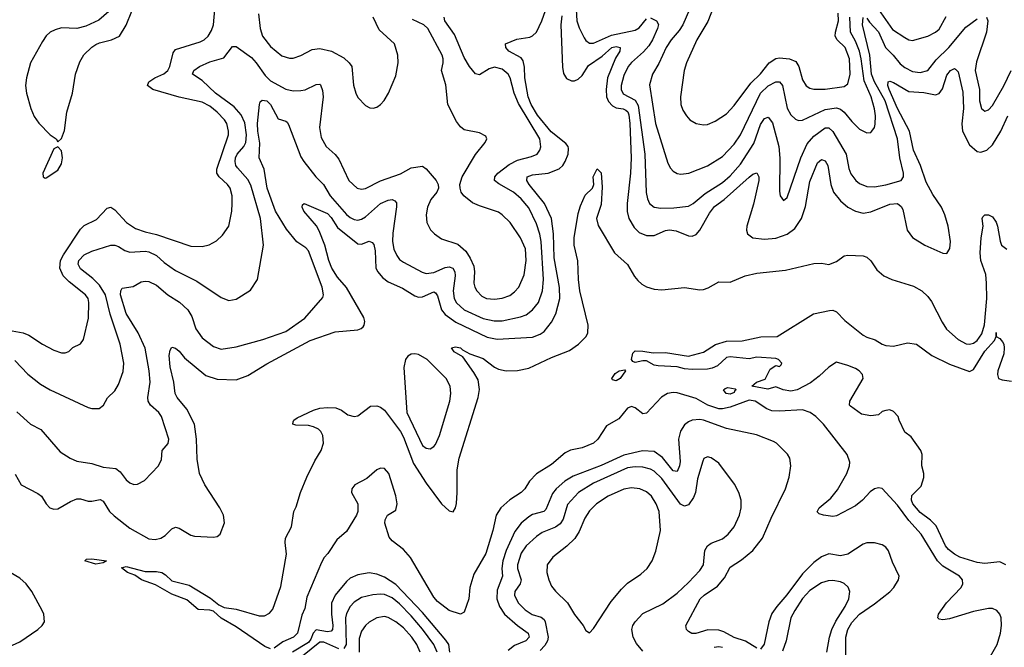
# Model space of a CAD drawing. Header units: inches. Extents: x 2001573 to 2220545, y 644482 to 846830.
# Tile 388 of 656: x 2073930 to 2079113, y 765596 to 768896. Entities that reach past the tile are written whole.
import ezdxf

# ---------------------------------------------------------------- set-up
doc = ezdxf.new("R2010")
doc.units = ezdxf.units.IN
doc.header["$MEASUREMENT"] = 0
doc.layers.add('C0776', color=7, linetype='Continuous')

msp = doc.modelspace()

# ---------------------------------------------------------------- linework, layer by layer
at = {"layer": 'C0776', "color": 5}
for points, elevation in [([(2073905.9, 766505.9), (2073937, 766450), (2074025.4, 766405.4), (2074044.4, 766390), (2074068.7, 766350), (2074088.5, 766330), (2074110, 766322), (2074130, 766323.2), (2074197.2, 766362.8), (2074230, 766375.9), (2074250, 766376.5), (2074290, 766364.6), (2074310, 766363.6), (2074353.8, 766373.8), (2074370, 766364.9), (2074403.2, 766310), (2074426.8, 766286.8), (2074510, 766223), (2074610, 766166.9), (2074642.9, 766162.9), (2074673.5, 766170), (2074696.1, 766183.9), (2074730, 766218.4), (2074750, 766226.8), (2074770, 766222.5), (2074830, 766185.7), (2074850, 766180.6), (2074950, 766174.4), (2074970, 766178.9), (2074985.6, 766190), (2075008.3, 766250), (2075003.5, 766290), (2074982.7, 766330), (2074904.1, 766450), (2074876, 766510), (2074864.9, 766584.9), (2074860.7, 766690), (2074849.9, 766769.9), (2074810, 766848.6), (2074759, 766910), (2074748.4, 766930), (2074740.8, 766990), (2074721.3, 767070), (2074717.4, 767130), (2074721.2, 767158.8), (2074730, 767174.9), (2074750, 767168.8), (2074770, 767152.7), (2074797.7, 767117.7), (2074910, 767025.2), (2074970, 767005.7), (2075070, 767001.6), (2075130, 767024.6), (2075230, 767087), (2075459.7, 767210), (2075590, 767254.8), (2075710, 767266), (2075727.6, 767272.4), (2075738, 767282), (2075743.5, 767290), (2075746, 767310), (2075741.1, 767330), (2075650, 767488.4), (2075602.7, 767542.7), (2075572.7, 767590), (2075557.6, 767630), (2075536.7, 767710), (2075506.4, 767786.4), (2075491.5, 767811.5), (2075425.6, 767890), (2075417.4, 767910), (2075418, 767922), (2075428, 767930), (2075550, 767876.9), (2075570, 767856.6), (2075603, 767803), (2075710, 767718.3), (2075730, 767715.8), (2075770, 767731.3), (2075785.2, 767725.2), (2075793.4, 767713.4), (2075801.3, 767681.3), (2075804.2, 767590), (2075814.8, 767570), (2075840.5, 767540.5), (2075870, 767518.1), (2075944.2, 767484.2), (2076010, 767443.5), (2076030, 767437.2), (2076050, 767438.8), (2076110, 767464.6), (2076119.4, 767459.4), (2076130, 767444.9), (2076150.1, 767370), (2076170, 767346.6), (2076225.8, 767305.8), (2076390, 767227.5), (2076443.8, 767216.2), (2076630, 767227.5), (2076670, 767243.3), (2076690, 767257.3), (2076730, 767305.4), (2076751.5, 767350), (2076772.5, 767430), (2076771.8, 767488.2), (2076743.3, 767643.3), (2076740.3, 767770), (2076729.5, 767850), (2076693.2, 767930), (2076610.9, 768030), (2076600.2, 768050), (2076600.9, 768070), (2076630, 768081.1), (2076711.3, 768090), (2076768.8, 768111.2), (2076789.2, 768130), (2076801.8, 768150), (2076816.7, 768190), (2076819.2, 768219.2), (2076817.4, 768230), (2076804.7, 768244.7), (2076727.5, 768307.5), (2076654.8, 768394.8), (2076622.2, 768450), (2076607.2, 768490), (2076588.6, 768590), (2076586.7, 768646.7), (2076579.9, 768679.9), (2076570, 768695.9), (2076505.3, 768730), (2076488.3, 768750), (2076487.3, 768770), (2076546, 768794), (2076614.8, 768805.2), (2076630, 768811.5), (2076650, 768831), (2076678.4, 768890), (2076707.2, 768970)], 320), ([(2077593.3, 768990), (2077552.5, 768887.5), (2077494, 768790), (2077439.2, 768670), (2077427.7, 768630), (2077407.9, 768490), (2077410.3, 768450), (2077420.4, 768420.4), (2077439.5, 768390), (2077458, 768370), (2077490, 768350.3), (2077530, 768342.6), (2077550, 768346), (2077590, 768363.6), (2077650, 768401.5), (2077690, 768444.4), (2077778.2, 768561.8), (2077830, 768610.8), (2077875.2, 768670), (2077910, 768692.3), (2077930, 768695.1), (2077982, 768690), (2078016, 768676), (2078030.9, 768650.9), (2078050, 768579.5), (2078070, 768549.1), (2078090, 768536.5), (2078110.2, 768530.2), (2078170.2, 768530.2), (2078270, 768545.2), (2078290, 768559.5), (2078302.2, 768610), (2078298.4, 768690), (2078276, 768750), (2078232.6, 768790), (2078222.9, 768810), (2078223.9, 768830), (2078240.1, 768890), (2078239.1, 768930)], 380), ([(2073890, 767260.5), (2073949, 767249), (2073977.5, 767237.5), (2074050, 767189.2), (2074110, 767158.3), (2074150, 767143.7), (2074170, 767144.4), (2074188, 767152), (2074210, 767172.4), (2074250, 767192.2), (2074266.2, 767213.8), (2074292.6, 767327.4), (2074294.5, 767410), (2074289.8, 767430), (2074275.5, 767450), (2074190, 767517.6), (2074159.3, 767550), (2074141.7, 767590), (2074144.9, 767630), (2074159.8, 767660.2), (2074250, 767794), (2074270, 767814), (2074334.6, 767845.4), (2074390, 767905.2), (2074410, 767910.2), (2074430, 767895.9), (2074491.3, 767830), (2074538.7, 767798.7), (2074590, 767780.8), (2074650, 767766.8), (2074830, 767705.2), (2074890, 767703.2), (2074927, 767713), (2074965.9, 767734.1), (2074997.5, 767762.5), (2075030, 767810.8), (2075046.2, 767890), (2075049, 767930), (2075047.6, 767970), (2075037.2, 768010), (2075024.6, 768030), (2074980.2, 768070), (2074967.8, 768090), (2074967, 768110), (2075028.6, 768290), (2075029.9, 768310.1), (2075020.2, 768350), (2075008.5, 768370), (2074970, 768410.4), (2074930, 768441.5), (2074890, 768463.4), (2074768.6, 768488.6), (2074630, 768528.7), (2074602, 768550), (2074610, 768570.1), (2074640.4, 768590), (2074688, 768612), (2074709.8, 768630), (2074720.5, 768650), (2074737.7, 768722.3), (2074750, 768738.9), (2074880.4, 768779.6), (2074901, 768790), (2074922.5, 768810), (2074939.9, 768840.1), (2074949.9, 768870), (2074957.4, 768950)], 380), ([(2073914.4, 766834.4), (2073986.7, 766770), (2074041.4, 766741.4), (2074143.8, 766623.8), (2074195.5, 766590), (2074230, 766575.6), (2074310, 766562), (2074370, 766543.6), (2074436.7, 766536.7), (2074459.1, 766519.1), (2074490, 766477), (2074510, 766461.3), (2074530, 766452.7), (2074550, 766453), (2074586.5, 766473.5), (2074659.7, 766550), (2074675.7, 766584.3), (2074679.2, 766630), (2074712, 766668), (2074714.8, 766690), (2074677.2, 766810), (2074662.7, 766830), (2074619.2, 766870), (2074606.2, 766890), (2074604.2, 766910), (2074616.9, 766990), (2074612.1, 767050), (2074591.1, 767168.9), (2074553.8, 767250), (2074490, 767351), (2074460.2, 767450), (2074462, 767470), (2074470, 767484.4), (2074526.4, 767493.6), (2074570, 767517), (2074590, 767521.7), (2074610, 767519.6), (2074650, 767500.7), (2074710, 767450.2), (2074771, 767411), (2074814.4, 767370), (2074835.7, 767335.7), (2074856.3, 767270), (2074890, 767223.9), (2074950, 767177.6), (2074990, 767164.5), (2075070, 767175.8), (2075210, 767215.2), (2075330, 767257.4), (2075430, 767326.7), (2075524.9, 767435.1), (2075529.8, 767450.2), (2075522.2, 767490), (2075450, 767680.5), (2075435.8, 767695.8), (2075388.8, 767728.8), (2075334.9, 767794.9), (2075276.7, 767890), (2075232.1, 768010), (2075216.4, 768110), (2075189.9, 768170), (2075193.6, 768246.4), (2075182.9, 768310), (2075182.2, 768350), (2075192.4, 768450), (2075195.8, 768464.2), (2075207, 768473), (2075230, 768469.1), (2075250, 768451), (2075290, 768374.9), (2075330, 768363.1), (2075337.2, 768357.2), (2075345.4, 768345.4), (2075410, 768175.3), (2075424.8, 768150), (2075489.3, 768070), (2075528.7, 768030), (2075564.3, 767970), (2075650, 767872.2), (2075670, 767856.2), (2075690, 767846), (2075710, 767842.8), (2075730, 767847.7), (2075750, 767859.8), (2075830, 767929.4), (2075870, 767946.7), (2075890.2, 767950.2), (2075904.4, 767944.4), (2075912.6, 767932.6), (2075912.6, 767912.6), (2075894, 767774), (2075893.2, 767730), (2075899.8, 767690), (2075915.7, 767655.7), (2075930, 767636.1), (2075950, 767620.7), (2076047.9, 767567.9), (2076070, 767561.3), (2076110, 767567.1), (2076170, 767593.6), (2076190, 767597.3), (2076210, 767590.1), (2076220.1, 767570), (2076222.4, 767550), (2076212, 767470), (2076216.6, 767430), (2076230, 767406.6), (2076270, 767370.6), (2076370, 767324.4), (2076427.5, 767312.5), (2076470, 767312.4), (2076566.5, 767333.5), (2076595.4, 767344.6), (2076629.5, 767370.5), (2076660.2, 767410), (2076682.3, 767470), (2076686.8, 767530), (2076675.6, 767730), (2076668.6, 767768.6), (2076650, 767823.1), (2076610, 767907), (2076570, 767954.9), (2076529.8, 767990), (2076452.6, 768032.6), (2076429.8, 768050), (2076431.6, 768070), (2076446.5, 768090), (2076505.6, 768134.4), (2076550, 768157.9), (2076623.9, 768176.1), (2076653.3, 768190), (2076667.9, 768210), (2076672.5, 768227.5), (2076667.5, 768270), (2076555.8, 768455.8), (2076532.8, 768510), (2076511.6, 768590), (2076501, 768610), (2076470, 768637), (2076430, 768646.9), (2076401.2, 768638.8), (2076350, 768606.2), (2076330, 768610.9), (2076297, 768650), (2076270, 768697.6), (2076217.9, 768817.9), (2076167.4, 768890), (2076164.2, 768910)], 340), ([(2074399.7, 768940.3), (2074346.7, 768893.3), (2074277.7, 768862.3), (2074230, 768849.7), (2074150, 768853.3), (2074116.4, 768843.6), (2074090.5, 768830), (2074070, 768811.5), (2074050, 768781.6), (2073986.7, 768670), (2073965, 768590), (2073961.1, 768550), (2073965.4, 768510), (2073988.1, 768430), (2074006.9, 768386.9), (2074030, 768352.7), (2074090, 768290.7), (2074122, 768270), (2074130, 768254), (2074150, 768272), (2074166.6, 768313.4), (2074177.3, 768410), (2074207.4, 768510), (2074223.9, 768610), (2074246.1, 768673.9), (2074268.2, 768711.8), (2074310, 768752.7), (2074330, 768765.3), (2074350, 768774.4), (2074414, 768790), (2074454.5, 768810), (2074490, 768866.8), (2074519.4, 768940.6)], 420), ([(2075187.1, 768927.1), (2075195.9, 768850), (2075208.6, 768810), (2075250, 768754.7), (2075310, 768706.9), (2075350, 768694), (2075370, 768694.3), (2075410, 768707.7), (2075470, 768739), (2075510, 768745.4), (2075571.7, 768731.7), (2075635.6, 768695.6), (2075664.4, 768670), (2075678.4, 768650), (2075687.4, 768552.6), (2075698.7, 768510), (2075710, 768487.7), (2075750, 768444.9), (2075773, 768433), (2075790, 768430.6), (2075810, 768436.3), (2075829.2, 768450), (2075847.9, 768472.1), (2075872, 768510), (2075910, 768602), (2075922.9, 768670), (2075920.7, 768710), (2075902.9, 768770), (2075822.5, 768842.5), (2075789.8, 768910)], 380), ([(2076784, 768916), (2076778.1, 768870), (2076786.6, 768646.6), (2076793.1, 768613.1), (2076807.5, 768587.5), (2076835, 768575), (2076850, 768574.6), (2076870, 768582.8), (2076890, 768602.7), (2076924.9, 768655.1), (2076996.2, 768703.8), (2077047.6, 768750), (2077070, 768756), (2077090.2, 768750), (2077088.7, 768730), (2077065.4, 768694.6), (2077024.6, 768590), (2077016.5, 768530), (2077019.4, 768490), (2077030, 768465.7), (2077050, 768443.1), (2077070, 768432.3), (2077107.2, 768427.2), (2077120.9, 768420.9), (2077131.3, 768411.3), (2077136.1, 768396.1), (2077141.8, 768350), (2077148.2, 768170), (2077144.5, 768090), (2077127.3, 767930), (2077128.2, 767888.2), (2077136.4, 767850), (2077163.9, 767803.9), (2077190, 767778), (2077230, 767761.1), (2077270, 767761.5), (2077330, 767787.7), (2077350, 767791.7), (2077386.1, 767786.1), (2077450, 767760.2), (2077470, 767757.8), (2077490, 767767.2), (2077510, 767789.2), (2077561.1, 767878.9), (2077586.5, 767913.5), (2077638.8, 767950), (2077770, 768068.7), (2077790, 768083.8), (2077810, 768090.3), (2077820.2, 768070), (2077821.5, 768050), (2077793.2, 767926.8), (2077758.4, 767810), (2077756.6, 767790), (2077761.6, 767770), (2077788.6, 767748.6), (2077850, 767741.4), (2077910, 767747.6), (2077970, 767767.9), (2078010, 767798), (2078044.9, 767850), (2078065.8, 767914.2), (2078090, 768045.5), (2078130, 768143.6), (2078150, 768160.8), (2078170, 768154.3), (2078183.5, 768130), (2078199, 768030), (2078214.4, 767990), (2078250, 767944.2), (2078290, 767910.1), (2078330, 767888.8), (2078370, 767879.5), (2078410, 767886.4), (2078510, 767926.9), (2078550, 767929.5), (2078570, 767913.5), (2078578.1, 767898.1), (2078601.1, 767790), (2078630, 767750.2), (2078693.7, 767710), (2078790, 767669), (2078810, 767666.7), (2078826.5, 767693.5), (2078829.8, 767730.2), (2078816.6, 767810), (2078799.9, 767870), (2078782.9, 767910), (2078736.4, 767976.4), (2078702.1, 768042.1), (2078671.1, 768130), (2078634.8, 768210), (2078614.1, 768310), (2078550.8, 768430), (2078506.6, 768530), (2078499.2, 768550), (2078500.9, 768570), (2078510, 768572.8), (2078530, 768566.3), (2078610, 768518.4), (2078690, 768512.8), (2078750, 768500.9), (2078770, 768508.4), (2078787.5, 768532.5), (2078810, 768604.2), (2078829, 768630), (2078850, 768639.1), (2078856.6, 768636.6), (2078870, 768622), (2078894.4, 768514.4), (2078898.5, 768430), (2078889.3, 768349.3), (2078892.3, 768310), (2078930, 768237.6), (2078970, 768203.2), (2078990, 768199.2), (2079020.5, 768210), (2079050, 768238.2), (2079095, 768310), (2079130.9, 768390)], 320), ([(2076859.3, 768950), (2076862.4, 768890), (2076874.1, 768854.1), (2076900.9, 768800.9), (2076910, 768787.7), (2076930, 768773), (2076950, 768773), (2077045.1, 768814.9), (2077170, 768841.8), (2077190, 768854.1), (2077230, 768901)], 340), ([(2077250, 768905.9), (2077282.2, 768890), (2077291.9, 768871.9), (2077287.5, 768850), (2077261.3, 768790), (2077241.6, 768758.4), (2077213.2, 768726.8), (2077150, 768671.8), (2077133.3, 768650), (2077110, 768602.6), (2077096.6, 768550), (2077096.8, 768530), (2077106.4, 768506.4), (2077170, 768473.1), (2077185.4, 768445.4), (2077220.5, 768190), (2077227.3, 767987.3), (2077234.3, 767954.3), (2077244.9, 767930), (2077270, 767910.2), (2077305.4, 767905.4), (2077373.9, 767906.1), (2077450, 767915.2), (2077475.3, 767930), (2077538.2, 767981.8), (2077630, 768040.7), (2077670, 768075.4), (2077723.7, 768136.3), (2077794.5, 768245.5), (2077830, 768344.9), (2077850, 768377.5), (2077870, 768383.9), (2077893.2, 768353.2), (2077926, 768230), (2077931.5, 768168.5), (2077930, 767994), (2077933.4, 767970), (2077950, 767945.5), (2077970, 767962), (2078041.4, 768170), (2078075.8, 768244.2), (2078110, 768284.4), (2078170, 768327.4), (2078190, 768328.4), (2078210, 768307.9), (2078279.6, 768190), (2078294.1, 768114.1), (2078305.6, 768085.6), (2078330.7, 768050.7), (2078350, 768034.2), (2078390, 768019.8), (2078430, 768016.6), (2078490, 768027.3), (2078569.6, 768050), (2078581.8, 768070), (2078582.9, 768090), (2078562.9, 768170), (2078551.1, 768270), (2078485.9, 768470), (2078428.8, 768568.8), (2078414, 768610), (2078404.8, 768710), (2078367.2, 768870), (2078370, 768908)], 340), ([(2077456, 768950), (2077419.9, 768870), (2077401.2, 768838.8), (2077358.6, 768790), (2077333.4, 768750), (2077294.6, 768665.4), (2077261.1, 768610), (2077245.9, 768554.1), (2077277.5, 768350), (2077342.4, 768142.4), (2077355.7, 768115.7), (2077370, 768099), (2077390, 768087.2), (2077410, 768083.5), (2077452.3, 768090), (2077550, 768127), (2077630, 768177.1), (2077690, 768242.3), (2077723.8, 768290), (2077830, 768510.1), (2077870, 768548.1), (2077910, 768569.4), (2077930, 768569.2), (2077945.2, 768550), (2077970.6, 768430.6), (2077990, 768396.9), (2078014.1, 768374.1), (2078030, 768366.5), (2078050, 768368.6), (2078170, 768423.3), (2078230, 768432.4), (2078250, 768426.5), (2078270.5, 768410.5), (2078310, 768360.8), (2078350, 768321.1), (2078390, 768301.3), (2078410, 768303.8), (2078416.2, 768310), (2078429.8, 768330.2), (2078433.5, 768346.5), (2078435.4, 768390), (2078430, 768427), (2078412.7, 768490), (2078375.7, 768575.7), (2078360.2, 768690), (2078350.2, 768730.2), (2078330, 768782.8), (2078303, 768830), (2078299.9, 768910)], 360), ([(2078390, 768903.6), (2078403.2, 768883.2), (2078450, 768832.8), (2078488.2, 768750), (2078528.1, 768710), (2078564.3, 768664.3), (2078590, 768644.5), (2078630, 768623.9), (2078670, 768618.5), (2078710.8, 768630), (2078754, 768686), (2078821.3, 768750), (2078910, 768857.7), (2078970, 768901.6)], 340), ([(2078450.5, 768950), (2078525.1, 768845.1), (2078590, 768802.2), (2078610, 768791), (2078630, 768786.5), (2078710, 768810.2), (2078750, 768831), (2078770, 768847.2), (2078807.7, 768912.3)], 360), ([(2079019.5, 768910), (2079026, 768890), (2079019.3, 768830), (2078966, 768674), (2078960.1, 768630), (2078981.8, 768530), (2078982, 768470), (2078992.2, 768430), (2079010, 768416), (2079030, 768422.7), (2079050, 768444.6), (2079110, 768549), (2079149.2, 768630)], 340), ([(2073904.5, 767104.5), (2073972, 767032), (2074038.9, 766978.9), (2074090, 766950.2), (2074290, 766857.4), (2074310, 766851.8), (2074348.2, 766851.8), (2074370.8, 766869.2), (2074392.3, 766907.7), (2074430, 766944.4), (2074450, 766977.1), (2074474.3, 767045.7), (2074478.3, 767090), (2074458.8, 767190), (2074407, 767347), (2074381.5, 767450), (2074350, 767499.9), (2074314.8, 767534.8), (2074250, 767585.7), (2074237.9, 767610), (2074241.2, 767630), (2074270, 767660.5), (2074310, 767679.4), (2074410, 767710.2), (2074430, 767710.2), (2074450, 767703.2), (2074482.8, 767682.8), (2074510, 767674.2), (2074590, 767679.1), (2074610, 767676.3), (2074650, 767656.4), (2074690, 767619.5), (2074750, 767576.8), (2074862.1, 767522.1), (2074990, 767434.9), (2075030, 767419.1), (2075070, 767426.8), (2075145.4, 767474.6), (2075182, 767530), (2075212.4, 767710), (2075198, 767850), (2075146.9, 768026.9), (2075130, 768055.7), (2075076.7, 768116.7), (2075068.2, 768130), (2075064.3, 768150), (2075065.7, 768170), (2075074.8, 768190), (2075109.9, 768230), (2075120.9, 768250), (2075124.2, 768290), (2075114.5, 768354.5), (2075095.8, 768395.8), (2075058.6, 768438.6), (2074960.2, 768510), (2074890, 768576.8), (2074839.7, 768610), (2074847.3, 768630), (2074875.6, 768650), (2074930, 768674.4), (2075004.6, 768695.4), (2075050, 768755.8), (2075070, 768755.3), (2075150, 768697.7), (2075175.5, 768670), (2075222.2, 768602.2), (2075250, 768574), (2075331.3, 768531.3), (2075370, 768521.5), (2075410, 768523.3), (2075431.8, 768528.2), (2075490, 768555), (2075510, 768557.4), (2075513.9, 768553.9), (2075524.3, 768524.3), (2075527.9, 768490), (2075507.9, 768330), (2075517.7, 768277.7), (2075543.9, 768230), (2075590, 768187.6), (2075610, 768162.6), (2075661.6, 768050), (2075706.7, 768010), (2075730, 768005.4), (2075750, 768009.3), (2075830, 768048.8), (2075933.7, 768086.3), (2075990, 768116.9), (2076050, 768125.3), (2076070, 768112.4), (2076122.6, 768050), (2076132.7, 768030), (2076134.9, 768010), (2076126, 767990), (2076094, 767950), (2076077, 767910), (2076068.8, 767870), (2076073, 767830), (2076091.9, 767791.9), (2076113, 767770), (2076150, 767744.6), (2076235.9, 767715.9), (2076278.8, 767678.8), (2076302, 767642), (2076319.7, 767599.7), (2076323.5, 767570), (2076320.9, 767510), (2076325.4, 767490), (2076336.5, 767470), (2076363.3, 767443.3), (2076386.7, 767430), (2076430, 767426.9), (2076470, 767431.7), (2076510, 767446), (2076535.1, 767464.9), (2076556.8, 767490), (2076586.2, 767553.8), (2076596.6, 767630), (2076592.1, 767692.1), (2076566, 767750), (2076512.5, 767830), (2076470, 767870.9), (2076450, 767883.5), (2076350, 767916.8), (2076314.1, 767934.1), (2076268, 767970), (2076253.7, 767990), (2076247.8, 768010), (2076246, 768030), (2076258.5, 768070), (2076330, 768188.2), (2076379.5, 768250), (2076389, 768270), (2076384, 768284), (2076350, 768300.9), (2076270, 768316.9), (2076250, 768333.3), (2076230, 768361.6), (2076183.9, 768450), (2076173.4, 768553.4), (2076150.7, 768630), (2076159.4, 768670), (2076159.5, 768690), (2076153.2, 768710), (2076078.4, 768850), (2076056.8, 768870), (2075997.8, 768897.8)], 360), ([(2075250, 765587.3), (2075220, 765600), (2075070, 765702.8), (2074990, 765748.9), (2074950, 765785.9), (2074930, 765791.8), (2074870, 765795.3), (2074810, 765845.6), (2074730, 765875.2), (2074644.9, 765924.9), (2074571.3, 765950), (2074535.6, 765975.6), (2074498, 765990), (2074466, 766014), (2074490, 766020.3), (2074590, 765993.7), (2074650, 765995.3), (2074677.6, 765990), (2074697.8, 765977.8), (2074730, 765946), (2074821.8, 765921.8), (2074934.8, 765854.8), (2074979, 765819), (2075005.5, 765805.5), (2075070, 765796.9), (2075190, 765761.1), (2075218.5, 765761.5), (2075245, 765775), (2075263.1, 765796.9), (2075305.2, 765914.8), (2075334.2, 766085.8), (2075327, 766147), (2075329.5, 766169.5), (2075361.2, 766230), (2075373.6, 766310), (2075385.2, 766334.8), (2075407.2, 766410), (2075441.4, 766490), (2075483.4, 766576.6), (2075516.8, 766630), (2075529.5, 766670), (2075525.8, 766710), (2075515.2, 766730), (2075502.4, 766742.4), (2075476, 766756), (2075450, 766762.4), (2075383.6, 766763.6), (2075367.3, 766770), (2075370, 766782), (2075372.3, 766790), (2075390, 766802.4), (2075476.6, 766843.4), (2075510, 766854.2), (2075550, 766857.8), (2075594.9, 766854.9), (2075623.3, 766843.3), (2075657.6, 766817.6), (2075690, 766809.6), (2075710, 766813.5), (2075776.2, 766863.8), (2075810, 766866.4), (2075830, 766859.3), (2075850, 766843.4), (2075934.4, 766730), (2075950, 766700.1), (2076002.7, 766562.7), (2076070, 766459.7), (2076150, 766349.6), (2076190, 766314.3), (2076211.2, 766308.8), (2076224.1, 766330), (2076228.6, 766351.4), (2076233.4, 766410), (2076233.1, 766530), (2076242.5, 766590), (2076344, 766910), (2076351.1, 766951.1), (2076343, 767003), (2076321.3, 767041.3), (2076262.7, 767122.7), (2076216.3, 767150), (2076202.4, 767170), (2076223.8, 767176.2), (2076250, 767170.1), (2076260.1, 767160.1), (2076300, 767140), (2076370, 767114.7), (2076428.5, 767068.5), (2076450, 767058.2), (2076490, 767050.6), (2076550, 767051.6), (2076610, 767064.3), (2076730, 767120.4), (2076823.4, 767156.6), (2076872.2, 767190), (2076911.1, 767230), (2076920.9, 767250), (2076922.1, 767290), (2076879.3, 767470), (2076871, 767530), (2076868.3, 767628.3), (2076848.6, 767710), (2076848.3, 767750), (2076870, 767877.3), (2076881.8, 767918.2), (2076906.2, 767973.8), (2076945.6, 768010), (2076952.3, 768030), (2076948.4, 768070), (2076970, 768112.7), (2076990, 768091.3), (2076996.3, 768016.3), (2076990, 767923.7), (2076965.8, 767850), (2076974.7, 767814.7), (2077060.5, 767670), (2077129.5, 767609.5), (2077166.2, 767546.2), (2077184.3, 767524.3), (2077205.4, 767505.4), (2077230, 767491.5), (2077270, 767479.7), (2077310, 767475.4), (2077430, 767488), (2077510, 767475), (2077530, 767477), (2077554.3, 767485.7), (2077610, 767517.4), (2077670, 767516.4), (2077749.3, 767550), (2077810, 767563.2), (2077961.4, 767578.6), (2078110, 767615), (2078150, 767615.5), (2078190, 767608.9), (2078230, 767624.9), (2078270, 767654.6), (2078290, 767658.3), (2078370, 767654.3), (2078390, 767647), (2078410, 767628.7), (2078441, 767581), (2078478.5, 767550), (2078520.3, 767530), (2078635.5, 767495.5), (2078678.8, 767470), (2078710, 767440.9), (2078730, 767415), (2078785.3, 767305.3), (2078809.2, 767269.2), (2078870, 767215), (2078912.5, 767192.5), (2078930, 767190.5), (2078950, 767195.8), (2078970, 767209.7), (2078995.2, 767244.8), (2079009, 767291), (2079021, 767430), (2079019.9, 767510), (2079015.6, 767555.6), (2078989.4, 767630), (2078985.6, 767670), (2078990.6, 767749.4), (2079001.8, 767810), (2078997, 767850), (2079000.1, 767859.9), (2079010, 767870.3), (2079030.2, 767870.2), (2079050, 767860.4), (2079070, 767832), (2079077.3, 767810), (2079090.8, 767730.8), (2079098.6, 767710), (2079126.7, 767690)], 280), ([(2079121.2, 766030), (2079090, 766044.5), (2079010, 766036.4), (2078970, 766041), (2078879.5, 766070), (2078850, 766084.8), (2078819.8, 766110), (2078804.1, 766130), (2078754.8, 766234.8), (2078724.8, 766264.8), (2078670, 766304.2), (2078631.1, 766350), (2078624.5, 766370), (2078626.3, 766393.7), (2078675.9, 766444.1), (2078689.1, 766489.1), (2078689.2, 766510), (2078679.3, 766550), (2078681.2, 766610), (2078673.2, 766630), (2078622, 766702), (2078590, 766728), (2078559, 766790), (2078554, 766810), (2078530, 766835.3), (2078510, 766844), (2078490, 766842), (2078470, 766835.3), (2078450, 766819), (2078410, 766813.2), (2078362, 766822), (2078303.1, 766863.1), (2078298, 766870), (2078299, 766890), (2078369.3, 767010), (2078366.6, 767030), (2078349.3, 767050), (2078330, 767061.6), (2078290, 767078.7), (2078230, 767094.5), (2078190, 767069.5), (2078138.4, 767021.6), (2078092.6, 766987.4), (2078022.8, 766950), (2077990, 766942), (2077948.7, 766950), (2077910, 766965.2), (2077867.3, 766952.7), (2077784, 766970), (2077808, 766990), (2077854, 767006), (2077881.2, 767058.8), (2077910, 767078), (2077930, 767072), (2077939, 767081), (2077942, 767090), (2077924, 767110), (2077910, 767114.3), (2077810, 767120.9), (2077770, 767112.6), (2077670, 767122.6), (2077650, 767120.4), (2077603.1, 767076.9), (2077575.8, 767064.2), (2077550, 767058.2), (2077470, 767056.1), (2077430, 767060.4), (2077391.6, 767071.6), (2077290, 767076.1), (2077270, 767080.4), (2077230, 767101.7), (2077210, 767103.1), (2077170, 767094), (2077158, 767098), (2077151.3, 767110), (2077157.5, 767142.5), (2077170, 767155.3), (2077210, 767153.8), (2077264, 767144), (2077330, 767145.8), (2077450, 767127.1), (2077530, 767148.8), (2077592.3, 767187.7), (2077650, 767205.6), (2077732.3, 767207.7), (2077831, 767229), (2077918, 767230), (2078108, 767350), (2078192.1, 767367.9), (2078210, 767368), (2078230, 767360.5), (2078274.1, 767314.1), (2078370, 767237.4), (2078390, 767226), (2078433.4, 767213.4), (2078470.8, 767190), (2078490, 767182.6), (2078530, 767179.3), (2078603.2, 767196.8), (2078650, 767190.6), (2078730.8, 767130), (2078825.1, 767085.1), (2078930, 767046.7), (2078950, 767056.9), (2079010, 767152.9), (2079060.5, 767210), (2079069.8, 767230.2), (2079070, 767251), (2079070.8, 767230), (2079090, 767219.3), (2079102.8, 767202.8), (2079110, 767190.6), (2079112.2, 767170), (2079110, 767139.3), (2079078.6, 767050), (2079077.3, 767030), (2079083.1, 767010), (2079101.6, 767001.6), (2079150, 766995.2)], 260), ([(2079039.9, 765550), (2079074.9, 765610), (2079093.1, 765670), (2079097.8, 765710), (2079095.9, 765750), (2079090, 765771), (2079073.1, 765790), (2079050, 765799.4), (2079030, 765799.9), (2078950, 765785), (2078824.9, 765744.9), (2078790, 765740.4), (2078770, 765743.6), (2078762.9, 765750), (2078766.3, 765770), (2078807.9, 765830), (2078885.3, 765910), (2078894.4, 765930), (2078892.5, 765950), (2078876.8, 765970), (2078790, 766023.4), (2078760.7, 766050), (2078674.6, 766190), (2078610, 766262.7), (2078550, 766343.8), (2078470.3, 766430.3), (2078450, 766435), (2078430, 766429.4), (2078406.6, 766413.4), (2078367.1, 766370), (2078330, 766339), (2078230, 766286.8), (2078210, 766284.5), (2078161.2, 766290), (2078138.6, 766298.6), (2078127.9, 766307.9), (2078138.5, 766330), (2078199.7, 766380.3), (2078235.4, 766424.6), (2078283.1, 766510), (2078297.5, 766550), (2078299.1, 766570), (2078284.9, 766610), (2078160.5, 766770), (2078121, 766810), (2078091.2, 766831.2), (2078050, 766844), (2077930, 766837.2), (2077890, 766839.4), (2077862.5, 766850), (2077802.2, 766890), (2077770, 766895.6), (2077670, 766858.4), (2077630, 766849.5), (2077610, 766849.8), (2077552.6, 766870), (2077490, 766904.5), (2077390, 766934), (2077370, 766936.2), (2077339.4, 766930), (2077308.4, 766911.6), (2077230, 766827.3), (2077210, 766824.2), (2077170, 766855.8), (2077150, 766861.7), (2077130, 766852.8), (2077083.5, 766796.5), (2077019.6, 766760.4), (2076973.3, 766690), (2076951.2, 766670), (2076890, 766644.7), (2076830, 766631.9), (2076800.7, 766619.3), (2076730, 766556.4), (2076650, 766507.4), (2076613.7, 766470), (2076589, 766430), (2076570.1, 766410), (2076509.1, 766370.9), (2076462, 766330), (2076438.7, 766290), (2076421.2, 766210), (2076383.5, 766090), (2076320.2, 765979.8), (2076298.9, 765910), (2076294.1, 765850), (2076270, 765780.9), (2076250.2, 765769.8), (2076190, 765789.2), (2076130, 765837.4), (2076110, 765860.2), (2075987.5, 766067.5), (2075949.9, 766109.9), (2075890, 766156), (2075874.4, 766174.4), (2075852, 766248), (2075853.6, 766266.4), (2075865.2, 766290), (2075910, 766317.3), (2075917.7, 766350), (2075910, 766393.2), (2075872.7, 766510), (2075850, 766536.9), (2075830, 766537.3), (2075810, 766529.7), (2075756.9, 766483.1), (2075694.3, 766450), (2075678, 766430), (2075675.8, 766410), (2075710.2, 766350), (2075710.2, 766310), (2075702.3, 766290), (2075650, 766205.1), (2075599.5, 766160.5), (2075552.6, 766090), (2075532, 766068), (2075517.8, 766042.2), (2075440.7, 765859.3), (2075430, 765800.7), (2075415.3, 765764.7), (2075392.1, 765670), (2075371, 765650), (2075314.7, 765625.3), (2075270, 765591.6)], 280), ([(2077810, 765591.6), (2077750, 765628.6), (2077690, 765647.4), (2077637.1, 765677.1), (2077610, 765685.7), (2077552.8, 765687.2), (2077488.8, 765668.8), (2077468.9, 765668.9), (2077450, 765678.4), (2077439.6, 765690), (2077436.9, 765710), (2077512.5, 765850), (2077533.8, 765870), (2077603.1, 765916.9), (2077639.5, 765960.5), (2077670, 766016.5), (2077730, 766056.3), (2077790, 766105.7), (2077840.7, 766170), (2077885.3, 766274.7), (2077960.7, 766430), (2077980.3, 766490), (2077989.8, 766550), (2077984.4, 766590), (2077971.6, 766611.6), (2077913, 766670), (2077898.1, 766678.1), (2077807.6, 766712.4), (2077650, 766746.2), (2077530, 766790.7), (2077510, 766794), (2077470, 766790.4), (2077450, 766781.6), (2077430, 766766.5), (2077407.7, 766732.3), (2077398.7, 766690), (2077407.4, 766572.6), (2077403.8, 766550), (2077390, 766519.8), (2077370, 766524.7), (2077314, 766594), (2077270, 766624.7), (2077209, 766629), (2077110, 766607), (2076990, 766551.2), (2076843.8, 766496.2), (2076798.8, 766470), (2076754.5, 766430), (2076734.6, 766405.4), (2076699.5, 766320.5), (2076689.3, 766310.7), (2076630, 766293.9), (2076610, 766282.8), (2076570, 766249.2), (2076536, 766204), (2076490, 766105.7), (2076472.6, 766050), (2076468.1, 766010), (2076471, 765970), (2076442.9, 765897.1), (2076441.8, 765850), (2076454.9, 765810), (2076482.7, 765770), (2076550, 765710.1), (2076607, 765670), (2076612.6, 765650), (2076593.8, 765630), (2076535, 765605), (2076501.7, 765578.3)], 320), ([(2077210, 765575.4), (2077176.6, 765616.6), (2077158.9, 765650), (2077152.9, 765690), (2077158, 765710), (2077170, 765730.3), (2077210, 765773.8), (2077315, 765825), (2077390, 765880.8), (2077450, 765936.2), (2077510, 765999), (2077528.9, 766030), (2077535.8, 766104.2), (2077549.8, 766130), (2077570, 766143.8), (2077630, 766166.9), (2077658.9, 766190), (2077691.1, 766230), (2077718.9, 766290), (2077728, 766330), (2077727.8, 766370), (2077715.1, 766410), (2077693.4, 766453.4), (2077610, 766564.7), (2077570, 766592.6), (2077550, 766596.9), (2077531.8, 766588.2), (2077525.4, 766574.6), (2077498.7, 766481.3), (2077487.9, 766410), (2077476.9, 766383.1), (2077450, 766344.5), (2077430, 766338.7), (2077408.6, 766348.6), (2077310, 766483.2), (2077270, 766522.8), (2077250, 766533.4), (2077210, 766542.5), (2077170, 766544.4), (2077130, 766538.9), (2076950, 766458.5), (2076871.8, 766410), (2076812.9, 766347.1), (2076790.1, 766269.9), (2076775.1, 766244.9), (2076750, 766227.5), (2076680.7, 766199.3), (2076650, 766178.7), (2076596.1, 766130), (2076570, 766090.8), (2076549.6, 766030), (2076551.1, 766010), (2076569, 765950), (2076563.5, 765930), (2076536.1, 765890), (2076534.4, 765870), (2076553.2, 765830), (2076590, 765793.1), (2076627.7, 765767.7), (2076674.2, 765754.2), (2076690, 765741.8), (2076695.9, 765730), (2076711.1, 765650), (2076708.2, 765630), (2076695, 765605), (2076670, 765578.9)], 340), ([(2078279.1, 765550), (2078278.2, 765650), (2078289.5, 765690), (2078310, 765725.5), (2078350.5, 765769.5), (2078430, 765824.6), (2078510, 765887.9), (2078531.4, 765910), (2078556.5, 765950), (2078558.7, 765970), (2078523.9, 766043.9), (2078503, 766103), (2078490, 766122), (2078470, 766134.5), (2078430, 766144.5), (2078390, 766144.8), (2078370, 766137.4), (2078290, 766085.4), (2078250, 766076.9), (2078190, 766087.5), (2078150, 766071), (2078110, 766041.5), (2078050, 765982), (2077968.7, 765871.3), (2077915.2, 765810), (2077890, 765773.8), (2077872.7, 765730), (2077848.1, 765611.9), (2077830, 765585.8)], 320), ([(2073850, 765587.7), (2073930, 765625.2), (2074024.7, 765690), (2074048.2, 765710), (2074059.7, 765730), (2074056.8, 765770), (2074048.9, 765790), (2073994.2, 765890), (2073963.4, 765930), (2073930, 765959.3), (2073879.9, 765990)], 320), ([(2076193.4, 765570), (2076188.9, 765610), (2076173.8, 765633.8), (2076050, 765778.4), (2075910, 765925.7), (2075850, 765965.5), (2075810, 765980.9), (2075770, 765987.5), (2075710, 765977), (2075670, 765959.6), (2075650, 765942.7), (2075590.1, 765870), (2075571.6, 765828.4), (2075571, 765770), (2075577.7, 765710), (2075576, 765690), (2075570, 765681.1), (2075550, 765678.1), (2075490, 765687.4), (2075474.1, 765670), (2075461.7, 765638.3), (2075450, 765622), (2075365.9, 765570)], 320), ([(2078178.4, 765570), (2078193, 765650), (2078205.7, 765690), (2078226.2, 765733.8), (2078274.9, 765810), (2078294.5, 765850), (2078299.2, 765890), (2078291.4, 765911.4), (2078270, 765932.1), (2078250, 765940.8), (2078210, 765947), (2078185.1, 765945.1), (2078150, 765934.8), (2078090, 765893.8), (2078050, 765852.2), (2078009.5, 765790), (2077989.5, 765750), (2077964.7, 765630), (2077945.2, 765574.8)], 340), ([(2076127.4, 765570), (2076109.9, 765610), (2076050, 765691.8), (2075990, 765761.5), (2075930, 765824), (2075890, 765855.4), (2075850, 765872.8), (2075830, 765875), (2075788.1, 765871.9), (2075730, 765857.2), (2075690, 765832.9), (2075669.7, 765810.3), (2075650, 765773.7), (2075644.2, 765750), (2075649.3, 765610.7), (2075636.6, 765590)], 340), ([(2076038.7, 765570), (2076021.2, 765610), (2075993.6, 765650), (2075950, 765699), (2075910, 765730.5), (2075870, 765753.1), (2075850, 765757.4), (2075810, 765751.3), (2075770, 765728.9), (2075750, 765709.8), (2075730, 765680.4), (2075717, 765643), (2075716.1, 765570)], 360), ([(2075610, 765588.3), (2075530, 765623.7), (2075510, 765622.4), (2075418.1, 765550)], 340), ([(2077630, 765594.3), (2077610, 765597.5), (2077586, 765594)], 340)]:
    msp.add_lwpolyline(points, dxfattribs=dict(at, elevation=elevation))
for points, elevation in [([(2074130, 768228), (2074110, 768218), (2074052, 768090), (2074054, 768070), (2074063.6, 768063.6), (2074070, 768064.7), (2074130, 768104.9), (2074150, 768138), (2074155.1, 768170), (2074150, 768206)], 420), ([(2076010, 767139.3), (2075990, 767136.8), (2075973.1, 767126.9), (2075961.4, 767110), (2075951.9, 767068.1), (2075967.1, 766830), (2076050, 766657.6), (2076070, 766642.6), (2076090, 766639.8), (2076110, 766651), (2076117.9, 766662.1), (2076139.5, 766710), (2076193.3, 766890), (2076199.7, 766930), (2076195.8, 766970), (2076174.1, 767010), (2076074.9, 767110), (2076030, 767135.4)], 320), ([(2077070, 766997.4), (2077050, 767002.7), (2077046.3, 767010), (2077063.7, 767036.3), (2077086, 767050), (2077115.8, 767055.8), (2077119.3, 767050), (2077090, 767008.9)], 260), ([(2077670, 766927.3), (2077649.3, 766930), (2077635.3, 766950), (2077642.7, 766957.3), (2077658, 766962), (2077695.9, 766955.9), (2077701, 766950), (2077694, 766946), (2077690, 766935.3)], 260), ([(2077150, 766434.5), (2077110, 766427.1), (2077027.7, 766390), (2076965.4, 766350), (2076930, 766312.8), (2076904.4, 766275.6), (2076875.6, 766204.4), (2076851.4, 766168.6), (2076810, 766127.9), (2076735.6, 766070), (2076706.7, 766030), (2076704.7, 765990), (2076715.2, 765950), (2076730, 765917.6), (2076750.9, 765890.9), (2076812.7, 765830), (2076850, 765768.2), (2076896.3, 765710), (2076910, 765684.7), (2076930, 765671.3), (2076950, 765694), (2077043.3, 765836.7), (2077098.4, 765901.6), (2077130, 765932.6), (2077200, 765980), (2077232.4, 766010), (2077259.7, 766050), (2077278.4, 766101.6), (2077303.5, 766210), (2077295.8, 766310), (2077280.3, 766350), (2077255.1, 766390), (2077230, 766412.8), (2077194.5, 766430)], 360), ([(2074330, 766033.6), (2074273.2, 766050), (2074281.2, 766058.8), (2074310, 766061.1), (2074386, 766050), (2074370, 766039.3)], 280)]:
    msp.add_lwpolyline(points, close=True, dxfattribs=dict(at, elevation=elevation))

doc.saveas('drawing.dxf')
